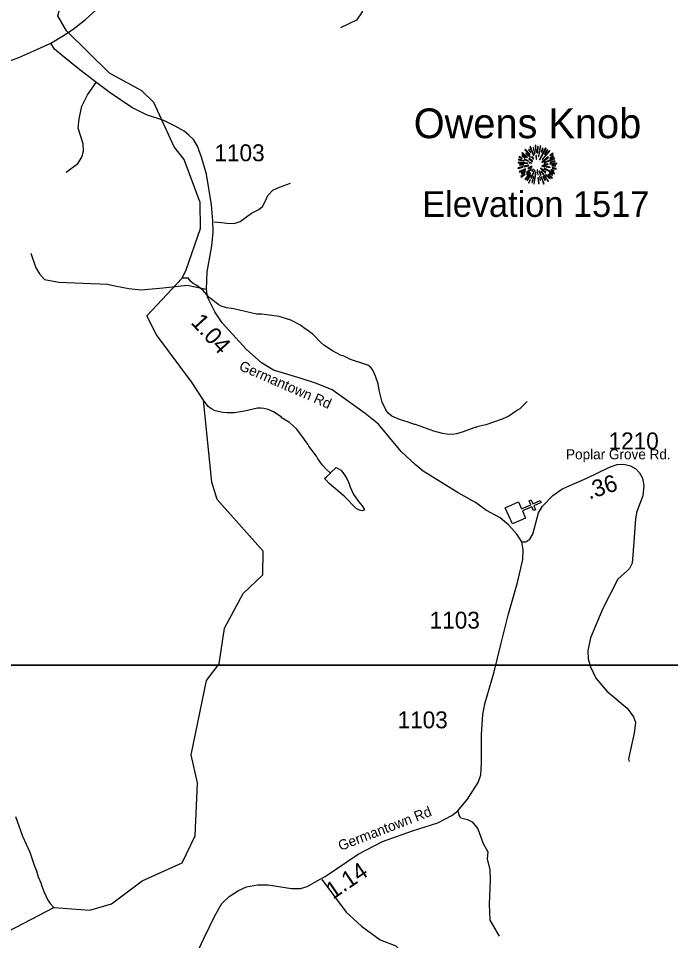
# Model space of a CAD drawing. Extents: x 1248089 to 1457196, y 820910 to 988753.
# Drawn here: x 1346110 to 1350937, y 866798 to 873625 of the extents above; entities that cross this region are included whole.
import ezdxf

# ---------------------------------------------------------------- set-up
doc = ezdxf.new("R2010")
doc.units = 0
for name, color, linetype in [('Exist Cultural Church CELL', 7, 'Continuous'), ('Exist Geographical Mountain Summit CELL', 7, 'Continuous'), ('Exist Geographical Mountain Summit Elevation Number Label', 7, 'Continuous'), ('Exist Geographical Mountain Summit Label', 7, 'Continuous'), ('Exist Hydrographic Misc Water Feature', 7, 'Continuous'), ('Exist Road Non-System Type 51', 7, 'Continuous'), ('Exist Road Primary NC Attributed', 7, 'Continuous'), ('Exist Road Secondary Type 51 Attributed', 7, 'Continuous'), ('Exist Road Secondary Type 51 Label', 7, 'Continuous'), ('Map Preparation Inset Cut Line', 7, 'Continuous'), ('Prop GRAU CAT1 Cell', 7, 'Continuous'), ('Prop Lane Lines', 7, 'Continuous')]:
    doc.layers.add(name, color=color, linetype=linetype)

msp = doc.modelspace()

# ---------------------------------------------------------------- linework, layer by layer
at = {"layer": 'Exist Cultural Church CELL'}
msp.add_lwpolyline([(1349810.5, 870044.9), (1349834.1, 869993.1), (1349903.5, 870024.5), (1349890.3, 870053.6), (1349904.8, 870060.2), (1349918, 870031.1), (1349972.8, 870055.9), (1349979.4, 870041.3), (1349924.6, 870016.5), (1349937.9, 869987.4), (1349923.3, 869980.8), (1349910.1, 870009.9), (1349840.7, 869978.5), (1349864.5, 869925.9), (1349767.5, 869881.9), (1349713.6, 870000.9)], close=True, dxfattribs=at)
at = {"layer": 'Exist Geographical Mountain Summit CELL'}
for points in [[(1349857.7, 872651.6), (1349893.6, 872614.2), (1349897, 872616.7), (1349861.7, 872656.3)], [(1349885.3, 872653), (1349900.9, 872631.3), (1349902.7, 872632.7), (1349889.3, 872657)], [(1349896.2, 872674.9), (1349922.4, 872608), (1349925.3, 872609), (1349901.3, 872677.4)], [(1349930, 872622.9), (1349932.5, 872623.6), (1349923.5, 872671.5), (1349919.1, 872670.5)], [(1349934.7, 872684.3), (1349938.8, 872632.3), (1349942, 872632.7), (1349940.6, 872685.4)], [(1349950.8, 872630.2), (1349954.7, 872630.2), (1349958.3, 872677.4), (1349952.9, 872677.4)], [(1349962.7, 872601.8), (1349977.6, 872678.8), (1349972.1, 872680.6), (1349959.5, 872602.5)], [(1349966, 872580), (1349968.9, 872578.2), (1350017.6, 872662.8), (1350012.1, 872666.5)], [(1349980.5, 872637), (1349983.8, 872635.9), (1349993.3, 872662.8), (1349988.5, 872664.6)], [(1349987, 872581.4), (1349989.2, 872579.3), (1350044.8, 872643.5), (1350040.8, 872648.3)], [(1350024.5, 872653), (1350003.4, 872619.6), (1350006.3, 872618.5), (1350028.8, 872649.8)], [(1349811.5, 872577.8), (1349853, 872568.3), (1349854.1, 872571.6), (1349812.7, 872582.5)], [(1349814.5, 872597.1), (1349836.9, 872588.4), (1349838.1, 872591.3), (1349815.9, 872602.2)], [(1349836.3, 872608), (1349862.1, 872591.6), (1349864.3, 872594.2), (1349839.1, 872612)], [(1349837.3, 872626.8), (1349876.9, 872596.3), (1349879.2, 872598.5), (1349841, 872631.3)], [(1349853, 872580), (1349883.5, 872568), (1349884.6, 872570.1), (1349855.2, 872584)], [(1349865.7, 872623.9), (1349898.4, 872594.9), (1349900.6, 872597.1), (1349868.6, 872629.1)], [(1349889.3, 872585.4), (1349914.4, 872566.5), (1349916.5, 872569.4), (1349891.8, 872588.7)], [(1349908.9, 872598.5), (1349922.8, 872582.1), (1349924.9, 872584.3), (1349912.2, 872601.5)], [(1349940.2, 872610.9), (1349941.6, 872581.8), (1349944.2, 872582.1), (1349944.2, 872611.2)], [(1349983.8, 872561.4), (1349985.6, 872558.9), (1350034.3, 872594.9), (1350031.1, 872599.3)], [(1350000.8, 872558.6), (1350001.9, 872556.3), (1350080.1, 872585), (1350078.3, 872589.8)], [(1350044.8, 872586.6), (1350072.4, 872601.5), (1350069.5, 872606.5), (1350043.4, 872589.1)], [(1350044.8, 872609.4), (1350046.7, 872606.9), (1350069.5, 872623.2), (1350065.9, 872626.8)], [(1350046.7, 872558.6), (1350083.4, 872565.1), (1350081.9, 872570.5), (1350045.2, 872560.8)], [(1349807.5, 872519), (1349808.9, 872513.8), (1349845, 872524.4), (1349842.8, 872527.6)], [(1349808.9, 872556.7), (1349881, 872549.8), (1349881.3, 872552.7), (1349808.9, 872561.8)], [(1349817.3, 872491.3), (1349819.9, 872486.6), (1349865.3, 872506.6), (1349863.9, 872511.3)], [(1349821, 872539.3), (1349850.8, 872540.7), (1349850.8, 872544.3), (1349819.9, 872544.3)], [(1349834.8, 872475.3), (1349863.9, 872492), (1349861.7, 872495.7), (1349832.6, 872480.4)], [(1349853.4, 872530.3), (1349854.4, 872525.5), (1349887.5, 872533.9), (1349886.8, 872537.5)], [(1349871.1, 872484.8), (1349874, 872481.1), (1349908.5, 872509.5), (1349906.7, 872512)], [(1349881, 872516), (1349883.2, 872511.3), (1349911.9, 872526.5), (1349910.8, 872529.9)], [(1349889.6, 872555.6), (1349906.7, 872553.4), (1349907.1, 872555.6), (1349890.4, 872560)], [(1349902.7, 872444.8), (1349907.1, 872443), (1349933.7, 872501.5), (1349931.1, 872502.3)], [(1349909.7, 872494.2), (1349912.9, 872491.3), (1349923.1, 872507.7), (1349921.2, 872509.1)], [(1349949.6, 872503.3), (1349953.6, 872466.3), (1349958, 872466.6), (1349952.9, 872504.1)], [(1349965.7, 872494.6), (1349974.3, 872464.8), (1349978.4, 872466.6), (1349967.8, 872495.7)], [(1349974, 872515), (1350012.5, 872479.7), (1350015, 872484), (1349975.8, 872517.2)], [(1349985.2, 872532.1), (1350046, 872520.1), (1350047, 872524.4), (1349986.3, 872535.7)], [(1349999, 872512.4), (1350077.2, 872474.2), (1350079, 872479.7), (1350000.5, 872515.3)], [(1349999.8, 872545.9), (1349999.8, 872542.9), (1350029.9, 872542.9), (1350030.7, 872548)], [(1350043, 872544.7), (1350095.4, 872548), (1350095.7, 872552.7), (1350043.4, 872548)], [(1350052.5, 872502.3), (1350073.6, 872494.2), (1350075.4, 872498.6), (1350053.9, 872505.5)], [(1350057.9, 872532.8), (1350084.4, 872530.5), (1350084.4, 872534.9), (1350058.3, 872536)], [(1350062, 872515.6), (1350090.3, 872508.4), (1350091, 872513.8), (1350063, 872520.1)], [(1349828.6, 872454.6), (1349831.5, 872450.6), (1349859.9, 872471.7), (1349857.3, 872474.9)], [(1349859.5, 872435), (1349862.4, 872432.5), (1349903.1, 872480.1), (1349900.2, 872482.2)], [(1349874.8, 872466.3), (1349894, 872484.4), (1349890.7, 872486.6), (1349870.4, 872469.5)], [(1349899.5, 872466.3), (1349874.4, 872427), (1349877.6, 872424.5), (1349903.5, 872464)], [(1349884.6, 872407.7), (1349889.3, 872404.9), (1349900.2, 872429.5), (1349897, 872431.7)], [(1349914.4, 872409.6), (1349926.4, 872452.4), (1349922.8, 872452.8), (1349910, 872410.6)], [(1349924.2, 872399.4), (1349928.9, 872398.3), (1349941.6, 872487.6), (1349938.4, 872488.4)], [(1349955.8, 872444.8), (1349959.5, 872402.3), (1349963.5, 872403.3), (1349960.1, 872444.8)], [(1349975.4, 872428.1), (1349970, 872457.9), (1349966.7, 872457.9), (1349971.1, 872427)], [(1349980.2, 872492.4), (1350030.7, 872417.6), (1350034.3, 872420.4), (1349982.7, 872493.5)], [(1349980.2, 872449.6), (1349997.6, 872399.7), (1350001.9, 872401.5), (1349983.1, 872450.3)], [(1349990.6, 872455.3), (1350006.7, 872425.9), (1350010.7, 872428.1), (1349994.4, 872456.8)], [(1350012.5, 872466.6), (1350042.6, 872437.5), (1350046, 872440.1), (1350014.7, 872469.1)], [(1350029.2, 872467.3), (1350059.7, 872441.5), (1350063, 872445.1), (1350031.1, 872469.9)], [(1350038.3, 872478.3), (1350063.4, 872465.2), (1350065.9, 872468.8), (1350040.5, 872482.2)]]:
    msp.add_lwpolyline(points, close=True, dxfattribs=at)
at = {"layer": 'Exist Hydrographic Misc Water Feature'}
for points in [[(1347322.2, 871702.5), (1347351.1, 871762.6), (1347458, 872069.1), (1347454, 872262.9), (1347336, 872580.4), (1347263, 872673.8), (1347112, 873001.9), (1347022.1, 873089), (1346783, 873218.5), (1346465.1, 873533.6), (1346400.1, 873643.1), (1346419, 873711.8), (1346487, 873766.2), (1346697, 873853.9), (1346988.1, 874199.3), (1347387, 874516.3), (1347542.1, 874656.1)], [(1345697.3, 866692), (1346372.2, 867041.6), (1346638.1, 867023.5), (1346798.1, 867069.5), (1347026.1, 867238.9), (1347321.2, 867374.1), (1347417.1, 867572.5), (1347434.1, 867966), (1347389.1, 868173.8), (1347501.1, 868722.9), (1347595.1, 868845.9), (1347635.1, 869111), (1347774.1, 869367.5), (1347919.1, 869505.7), (1347922.1, 869679.7), (1347581.1, 870064.1), (1347540.2, 870190.4), (1347479.3, 870799.1), (1347391.1, 870934.5), (1347132.1, 871281.2), (1347060, 871423.8), (1347322.2, 871702.5)], [(1349876.3, 870789.8), (1349821, 870735.1), (1349804.7, 870723.5), (1349788.5, 870715.9), (1349739.7, 870681), (1349691.2, 870658.2), (1349570.2, 870615.1), (1349503.9, 870600.7), (1349497.7, 870596.9), (1349487.8, 870597.1), (1349400.9, 870563.1), (1349352.7, 870548.3), (1349320.6, 870545.1), (1349280.6, 870546), (1349248.7, 870550.7), (1349185, 870568.3), (1349050.1, 870619.4), (1349042.1, 870619.6), (1348994.5, 870636.8), (1348930.9, 870654.3), (1348873.4, 870679.7), (1348848, 870702.3), (1348828.5, 870726.8), (1348801.8, 870783.4), (1348779.8, 870871.8), (1348772.9, 870920), (1348754.2, 870976.5), (1348738.9, 871010.9), (1348727.3, 871029.1), (1348719.6, 871039.3), (1348696, 871057.8), (1348568.9, 871100.9), (1348513.5, 871126.2), (1348497.6, 871130.5), (1348434.3, 871164), (1348371.3, 871205.6), (1348347.7, 871226.2), (1348292.9, 871283.4), (1348261.6, 871308.2), (1348222.1, 871333.1), (1348198.5, 871353.6), (1348127.4, 871391.3), (1348040, 871417.4), (1347912.4, 871434.5), (1347872.3, 871435.4), (1347705.2, 871475.4), (1347649.4, 871482.7), (1347609.6, 871495.7), (1347593.8, 871504), (1347521, 871559.8), (1347476.2, 871610.9), (1347429.1, 871648), (1347403.3, 871662.5), (1347385.7, 871677), (1347372.1, 871693.3), (1347370.2, 871701.4), (1347322.2, 871702.5)], [(1348420.2, 870257.9), (1348386.7, 870286.8), (1348357.5, 870319.5), (1348322.5, 870368.3), (1348315, 870384.5), (1348260.6, 870457.8), (1348252.9, 870473.9), (1348171.4, 870583.9), (1348116.6, 870633.1), (1348061.3, 870666.4), (1348053.4, 870674.6), (1347998.2, 870711.9), (1347958.7, 870728.9), (1347926.8, 870737.7), (1347902.9, 870740.2), (1347878.8, 870738.8), (1347782.3, 870717.1), (1347710, 870704.8), (1347654, 870704.2), (1347622.1, 870706.9), (1347566.3, 870720.2), (1347532.7, 870737.1), (1347515, 870751.4), (1347479.3, 870799.1)], [(1348420.2, 870257.9), (1348422.2, 870263.9), (1348461.3, 870301.1), (1348496.6, 870280.1), (1348512.2, 870263.8), (1348541.2, 870219.1), (1348558.3, 870178.7), (1348561.9, 870162.6), (1348588.7, 870106), (1348627.4, 870049), (1348654.7, 870016.4), (1348668.2, 869992.1), (1348667.9, 869984.1), (1348653.8, 869978.5), (1348633.9, 869984.9), (1348610.2, 869997.4), (1348520.2, 870087.6), (1348410.4, 870182.2), (1348386.9, 870206.8), (1348375.6, 870218.5), (1348389.5, 870230.7), (1348420.2, 870257.9)], [(1346087.9, 867715.8), (1346140.6, 867570.5), (1346193.9, 867451.3), (1346227.6, 867348.5), (1346242.8, 867314.1), (1346255.8, 867269.8), (1346276.7, 867221.3), (1346276.6, 867215.4), (1346297.3, 867160.9), (1346327.9, 867096.2), (1346335.7, 867088), (1346343.4, 867071.8), (1346372.2, 867041.6)]]:
    msp.add_lwpolyline(points, dxfattribs=at)
at = {"layer": 'Exist Road Non-System Type 51'}
for points in [[(1348766.9, 874809.6), (1348628.2, 874758.9), (1348499.7, 874717.8), (1348381.5, 874661.2), (1348299.2, 874578.9), (1348273.5, 874512), (1348283.8, 874434.9), (1348355.8, 874357.7), (1348494.5, 874280.5), (1348571.6, 874208.5), (1348602.5, 874167.4), (1348617.9, 874028.5), (1348623, 873930.8), (1348648.7, 873843.3), (1348674.4, 873776.5), (1348653.9, 873673.6), (1348612.8, 873611.9), (1348494.5, 873555.3)], [(1346463.8, 872487.6), (1346549.2, 872551.7), (1346579.5, 872598), (1346590.2, 872642.5), (1346588.4, 872695.9), (1346552.8, 872811.6), (1346558.1, 872881.1), (1346577.7, 872975.4), (1346620.4, 873059.1), (1346686.2, 873149.9)], [(1347559.8, 872119), (1347613.1, 872113.7), (1347652.3, 872108.4), (1347707.4, 872106.6), (1347750.1, 872120.8), (1347835.5, 872183.1), (1347888.9, 872209.8), (1347917.4, 872233), (1347936.9, 872268.6), (1347956.5, 872314.9), (1347993.9, 872352.3), (1348041.9, 872375.4), (1348123.7, 872405.7)], [(1346200.4, 871886.5), (1346237.6, 871779.4), (1346265.5, 871732.8), (1346302.7, 871690.9), (1346409.7, 871672.3), (1346767.9, 871658.4), (1346823.7, 871644.4), (1346926.1, 871625.8), (1347019.1, 871616.5), (1347181.9, 871630.4), (1347358.7, 871649), (1347500.8, 871620.5)], [(1350615.4, 869535.8), (1350548.3, 869473), (1350436.6, 869255.8), (1350343.6, 869038.5), (1350325, 868942.3), (1350328.1, 868883.4), (1350343.6, 868824.4), (1350383.9, 868740.6), (1350464.5, 868644.4), (1350616.5, 868517.2), (1350663, 868453.1), (1350678.5, 868415.8), (1350669.2, 868332), (1350625.7, 868142.7), (1350631.2, 868122.9)], [(1349363.5, 867757.1), (1349370, 867725.2), (1349376.2, 867712.8), (1349385.5, 867706.6), (1349435.1, 867694.2), (1349469.2, 867675.6), (1349509.5, 867625.9), (1349549.9, 867517.3), (1349584, 867455.2), (1349580.9, 867402.5), (1349599.5, 867321.8), (1349602.6, 867244.2), (1349593.3, 867067.3), (1349599.5, 866949.4), (1349667.7, 866831.5)], [(1348355.8, 867250.9), (1348534.7, 867008.8), (1348648.8, 866904.8), (1348786.8, 866804.2), (1348902.7, 866758.2), (1349018.5, 866650.7), (1349158.2, 866519.5), (1349260.4, 866397.6), (1349257, 866383.9), (1349219.5, 866382.2), (1349171.8, 866389.1), (1349113.9, 866383.9), (1348986.1, 866341.3), (1348846.4, 866300.4)]]:
    msp.add_lwpolyline(points, dxfattribs=at)
at = {"layer": 'Exist Road Primary NC Attributed'}
for points in [[(1346348.7, 873442.3), (1346443.8, 873497.7), (1346514.7, 873546.5), (1346606, 873617.5), (1346681, 873682.4), (1346800.7, 873802.2), (1346898, 873909.8), (1346997.4, 874013.3), (1347068.4, 874086.3), (1347147.5, 874163.5), (1347210.3, 874220.3), (1347267.1, 874254.8), (1347363.9, 874330.8), (1347451.1, 874387.7), (1347526.3, 874435.8)], [(1344264.2, 872398.1), (1344280.5, 872412.8), (1344576.1, 872654.6), (1344674, 872722.4), (1344725.7, 872757.7), (1344792.1, 872807.2), (1344899.1, 872869), (1344992.8, 872919.2), (1345125.7, 872980.2), (1345254.3, 873044), (1345371.1, 873088.1), (1345483, 873123.4), (1345663.4, 873183.1), (1345820.7, 873234), (1345980.2, 873285.6), (1346113, 873335.8), (1346223.5, 873384.6), (1346348.7, 873442.3)]]:
    msp.add_lwpolyline(points, dxfattribs=at)
at = {"layer": 'Exist Road Secondary Type 51 Attributed'}
for points in [[(1349836.7, 869751), (1349799.5, 869807.5), (1349740.1, 869872.9), (1349674.8, 869926.4), (1349575.3, 869982.9), (1349493.3, 870040), (1349363.9, 870113.7), (1349106.6, 870272.5), (1349046.1, 870322.3), (1348942.7, 870419.8), (1348775.5, 870620.1), (1348675.7, 870700.9), (1348535.6, 870802), (1348433.4, 870875.1), (1348317, 870922.6), (1348203, 870958.3), (1347998.7, 871020.1), (1347908.4, 871074.8), (1347796.7, 871177), (1347618.5, 871372), (1347563.9, 871452.8), (1347510.1, 871562.3), (1347500.8, 871620.5), (1347506.6, 871749.9), (1347540.4, 871941.5), (1347552, 872042.9), (1347549.7, 872126.8), (1347539.2, 872245.9), (1347501.9, 872472), (1347464.7, 872596.7), (1347434.6, 872678.8), (1347405.5, 872727.7), (1347370.5, 872761.5), (1347336.8, 872790.7), (1347270.4, 872828), (1347185.4, 872868.7), (1347058.5, 872910.7), (1346949.7, 872966), (1346789, 873074.4), (1346649.3, 873178.1), (1346552.6, 873253.9), (1346447.1, 873337.2), (1346377.3, 873397.8), (1346348.7, 873442.3)], [(1349836.7, 869751), (1349866.7, 869750.5), (1349895, 869769.4), (1349916.6, 869805.9), (1349959.8, 869965.3), (1349988.2, 870013.9), (1350065.1, 870093.6), (1350133.4, 870140.3), (1350169.8, 870157.8), (1350318.3, 870221.3), (1350484.3, 870302.4), (1350542.4, 870321.3), (1350592.3, 870324), (1350640.9, 870313.2), (1350681.4, 870290.2), (1350708.4, 870260.5), (1350728.6, 870220), (1350739.4, 870165.9), (1350731.3, 870091.6), (1350688.1, 869975.5), (1350677.3, 869922.8), (1350665.2, 869747.2), (1350652.9, 869592.7), (1350634, 869553.6), (1350615.4, 869535.8)], [(1347382, 866598.7), (1347483.4, 866818.8), (1347564.4, 866980.9), (1347615.7, 867072.7), (1347669.7, 867124.1), (1347739.8, 867167.3), (1347799.2, 867194.3), (1347880.2, 867210.5), (1347958.5, 867210.5), (1348131.3, 867183.5), (1348198.8, 867183.5), (1348247.4, 867197), (1348344.5, 867251.1), (1348381.4, 867271.4), (1348624.4, 867436.2), (1348805.3, 867530.8), (1349026.6, 867609.1), (1349215.6, 867668.6), (1349318.2, 867722.6), (1349363.5, 867757.1), (1349433.6, 867843.5), (1349511.9, 867967.8), (1349533.5, 868024.6), (1349538.9, 868111), (1349538.9, 868324.4), (1349547, 868470.3), (1349563.2, 868551.4), (1349630.5, 868787.3), (1349681.8, 868990), (1349735.8, 869206.1), (1349803.3, 869449.2), (1349843.8, 869619.4), (1349846.5, 869689.7), (1349836.7, 869751)]]:
    msp.add_lwpolyline(points, dxfattribs=at)
at = {"layer": 'Map Preparation Inset Cut Line'}
for points in [[(1313026.2, 913085.2), (1388709.5, 913085.2), (1388709.5, 884379.9), (1373500.6, 884376.6), (1373500.6, 868836.7), (1313026.2, 868836.7)], [(1313026.2, 824588.2), (1313026.2, 868836.7), (1388709.5, 868836.7), (1388709.5, 835631.5), (1373500.6, 835631.5), (1373500.6, 824588.2)]]:
    msp.add_lwpolyline(points, close=True, dxfattribs=at)

# ---------------------------------------------------------------- texts
at = {"layer": 'Exist Geographical Mountain Summit Elevation Number Label'}
msp.add_text('Elevation 1517', height=190, dxfattribs=at).set_placement((1349099, 872155.7))
at = {"layer": 'Exist Geographical Mountain Summit Label'}
msp.add_text('Owens Knob', height=220, dxfattribs=at).set_placement((1349036.1, 872738.4))
at = {"layer": 'Exist Road Secondary Type 51 Label'}
for rotation, p in [(336.40596, (1347736.7, 871025.2)), (21.10473, (1348494.4, 867461.3))]:
    msp.add_text('Germantown Rd', height=75, rotation=rotation, dxfattribs=at).set_placement(p)
msp.add_text('Poplar Grove Rd.', height=75, dxfattribs=at).set_placement((1350163.6, 870360.8))
at = {"layer": 'Prop GRAU CAT1 Cell'}
for s, rotation, p in [('1.04', 312.42471, (1347380.1, 871370.5)), ('.36', 18.04762, (1350335, 870062)), ('1.14', 34.14949, (1348439.2, 867100.1))]:
    msp.add_text(s, height=125, rotation=rotation, dxfattribs=at).set_placement(p)
at = {"layer": 'Prop Lane Lines'}
for s, p in [('1103', (1347560.4, 872567.6)), ('1210', (1350478.3, 870434.6)), ('1103', (1349153.7, 869107.3)), ('1103', (1348916.3, 868369.3))]:
    msp.add_text(s, height=125, dxfattribs=at).set_placement(p)

doc.saveas('drawing.dxf')
